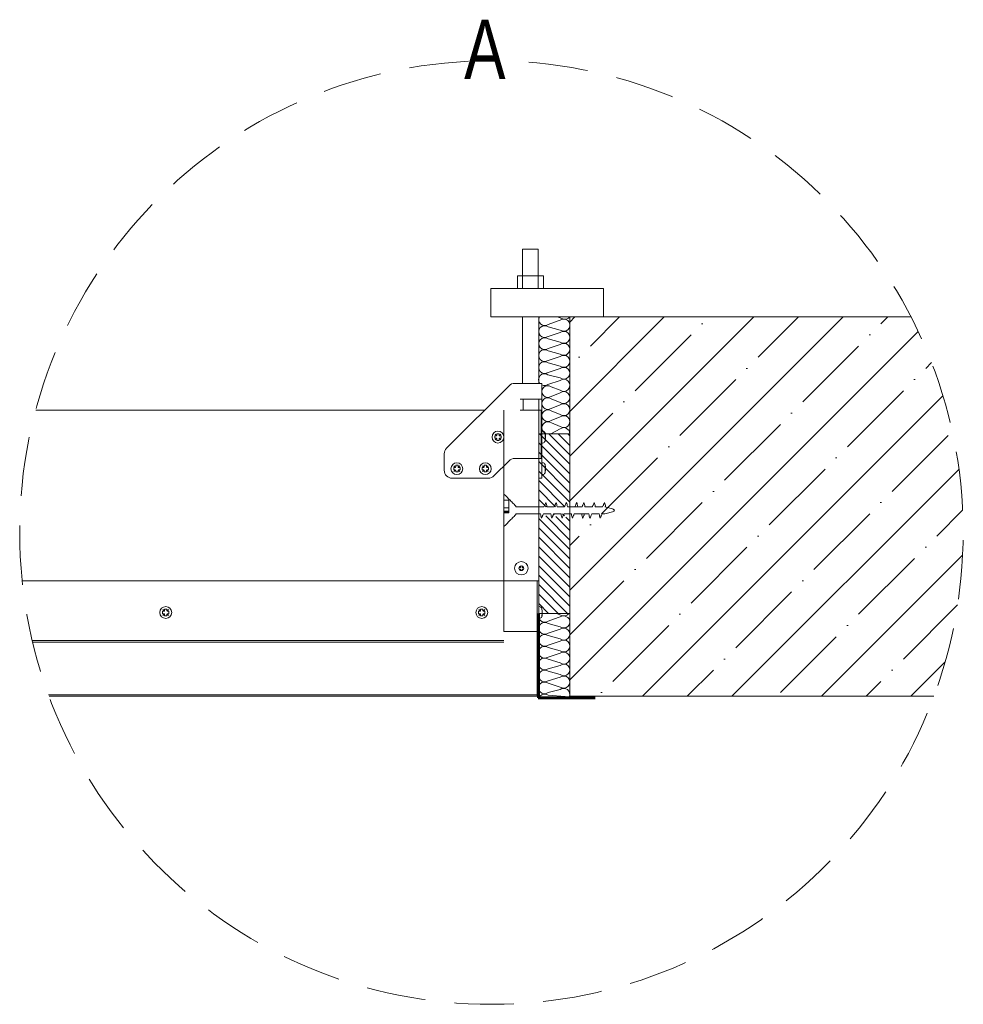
# Model space of a CAD drawing. Header units: inches. Extents: x 0 to 77643, y -44170 to 0.
# Tile 316 of 546: x 76148 to 76268, y -40070 to -39946. Entities that reach past the tile are written whole.
import ezdxf
from ezdxf.lldxf.tags import DXFTag

# ---------------------------------------------------------------- set-up
doc = ezdxf.new("R2010")
doc.units = ezdxf.units.IN
doc.header["$MEASUREMENT"] = 0
doc.linetypes.add('HIDDEN', pattern=[0.375, 0.25, -0.125])
doc.layers.get('0').update_dxf_attribs({"lineweight": 0})
doc.layers.add('CONSTRUCTION', color=40, linetype='Continuous', lineweight=20)
doc.styles.get("Standard").update_dxf_attribs({"font": 'arial.ttf', "width": 0.75})
tags = doc.linetypes.add('HIDDEN2', pattern=[4.7625, 3.175, -1.5875]).pattern_tags.tags
tags[6:7] = [DXFTag(74, 4), DXFTag(75, 0), DXFTag(340, '0'), DXFTag(46, 0.0), DXFTag(50, 0.0), DXFTag(44, 0.0), DXFTag(45, 0.0)]
tags[4:5] = [DXFTag(74, 4), DXFTag(75, 0), DXFTag(340, '0'), DXFTag(46, 0.0), DXFTag(50, 0.0), DXFTag(44, 0.0), DXFTag(45, 0.0)]

# ---------------------------------------------------------------- blocks, each defined once
blk = doc.blocks.new('A$C3FD35D1F')
at = {"layer": 'CONSTRUCTION', "linetype": 'Continuous'}
for p, q in [((0, 81.35), (0.04, 81.35)), ((0.04, 81.35), (4.38, 81.35)), ((4.39, 81.35), (4.38, 81.35)), ((4.38, 79.79), (4.38, 81.35)), ((4.39, 79.79), (4.39, 81.35)), ((4.6, 81.35), (4.39, 81.35)), ((4.6, 79.79), (4.6, 81.35)), ((4.96, 81.35), (4.6, 81.35)), ((4.96, 79.79), (4.96, 81.35)), ((6.01, 81.35), (4.96, 81.35)), ((6.01, 79.79), (6.01, 81.35)), ((8.39, 81.35), (6.01, 81.35)), ((8.39, 81.35), (10.36, 81.35)), ((8.39, 81.35), (8.39, 79.79)), ((10.36, 81.35), (10.4, 81.35)), ((8.39, 79.79), (4.38, 79.79)), ((4.07, 76.25), (4.07, 77.45)), ((4.07, 72.09), (4.07, 76.25)), ((6.33, 77.45), (6.33, 75.17)), ((6.33, 75.17), (6.33, 71.01)), ((4.07, 69.75), (4.07, 72.09)), ((4.07, 66.5), (4.07, 68.84)), ((6.33, 71.01), (6.33, 68.67)), ((4.07, 63.25), (4.07, 65.59)), ((6.33, 67.76), (6.33, 65.42)), ((4.07, 60), (4.07, 62.34)), ((6.33, 64.51), (6.33, 62.17)), ((6.33, 61.26), (6.33, 58.92)), ((4.07, 56.75), (4.07, 59.09)), ((4.07, 54.45), (4.07, 56.79)), ((6.33, 58.95), (6.33, 56.61)), ((4.07, 51.2), (4.07, 53.54)), ((6.33, 55.7), (6.33, 53.36)), ((4.07, 49.41), (4.07, 50.29)), ((6.33, 52.45), (6.33, 50.11)), ((6.33, 49.2), (6.33, 49.41))]:
    blk.add_line(p, q, dxfattribs=at)
for points, knots in [([(4.07, 77.45), (3.72, 77.75), (3.38, 78.08), (2.71, 78.72), (2.37, 79.05), (1.37, 80.03), (0.7, 80.69), (0.04, 81.35)], [0, 0, 0, 0, 0.25, 0.25, 0.5, 0.5, 1, 1, 1, 1]), ([(10.36, 81.35), (9.7, 80.69), (9.03, 80.03), (8.03, 79.05), (7.69, 78.72), (7.02, 78.08), (6.68, 77.75), (6.33, 77.45)], [0, 0, 0, 0, 0.5, 0.5, 0.75, 0.75, 1, 1, 1, 1]), ([(2.68, 69.45), (2.91, 69.51), (3.14, 69.57), (3.6, 69.68), (3.84, 69.73), (4.07, 69.75)], [0, 0, 0, 0, 0.5, 0.5, 1, 1, 1, 1]), ([(4.07, 68.84), (3.96, 68.9), (3.84, 68.96), (3.72, 69.01), (3.6, 69.07), (3.48, 69.12), (3.36, 69.17), (3.14, 69.27), (2.91, 69.36), (2.68, 69.45)], [0, 0, 0, 0, 0.258672, 0.258672, 0.258672, 0.517275, 0.517275, 0.517275, 1, 1, 1, 1]), ([(6.33, 68.67), (6.44, 68.61), (6.56, 68.56), (6.68, 68.5), (6.8, 68.45), (6.92, 68.4), (7.04, 68.35), (7.26, 68.25), (7.49, 68.16), (7.72, 68.08)], [0, 0, 0, 0, 0.259071, 0.259071, 0.259071, 0.518056, 0.518056, 0.518056, 1, 1, 1, 1]), ([(2.68, 66.2), (2.91, 66.26), (3.14, 66.32), (3.6, 66.43), (3.84, 66.48), (4.07, 66.5)], [0, 0, 0, 0, 0.5, 0.5, 1, 1, 1, 1]), ([(4.07, 65.59), (3.96, 65.65), (3.84, 65.71), (3.72, 65.76), (3.6, 65.82), (3.48, 65.87), (3.36, 65.92), (3.14, 66.02), (2.91, 66.11), (2.68, 66.2)], [0, 0, 0, 0, 0.258672, 0.258672, 0.258672, 0.517275, 0.517275, 0.517275, 1, 1, 1, 1]), ([(7.72, 68.08), (7.49, 68.01), (7.26, 67.94), (6.8, 67.83), (6.56, 67.78), (6.33, 67.76)], [0, 0, 0, 0, 0.5, 0.5, 1, 1, 1, 1]), ([(6.33, 65.42), (6.44, 65.36), (6.56, 65.31), (6.68, 65.25), (6.8, 65.2), (6.92, 65.15), (7.04, 65.1), (7.26, 65), (7.49, 64.91), (7.72, 64.83)], [0, 0, 0, 0, 0.259071, 0.259071, 0.259071, 0.518056, 0.518056, 0.518056, 1, 1, 1, 1]), ([(2.68, 62.95), (2.91, 63.01), (3.14, 63.07), (3.6, 63.18), (3.84, 63.23), (4.07, 63.25)], [0, 0, 0, 0, 0.5, 0.5, 1, 1, 1, 1]), ([(4.07, 62.34), (3.96, 62.4), (3.84, 62.46), (3.72, 62.51), (3.6, 62.57), (3.48, 62.62), (3.36, 62.67), (3.14, 62.77), (2.91, 62.86), (2.68, 62.95)], [0, 0, 0, 0, 0.258672, 0.258672, 0.258672, 0.517275, 0.517275, 0.517275, 1, 1, 1, 1]), ([(7.72, 64.83), (7.49, 64.76), (7.26, 64.69), (6.8, 64.58), (6.56, 64.53), (6.33, 64.51)], [0, 0, 0, 0, 0.5, 0.5, 1, 1, 1, 1]), ([(2.68, 59.7), (2.91, 59.76), (3.14, 59.82), (3.6, 59.93), (3.84, 59.98), (4.07, 60)], [0, 0, 0, 0, 0.5, 0.5, 1, 1, 1, 1]), ([(4.07, 59.09), (3.96, 59.15), (3.84, 59.21), (3.72, 59.26), (3.6, 59.32), (3.48, 59.37), (3.36, 59.42), (3.14, 59.52), (2.91, 59.61), (2.68, 59.7)], [0, 0, 0, 0, 0.258672, 0.258672, 0.258672, 0.517275, 0.517275, 0.517275, 1, 1, 1, 1]), ([(6.33, 62.17), (6.44, 62.11), (6.56, 62.06), (6.68, 62), (6.8, 61.95), (6.92, 61.9), (7.04, 61.85), (7.26, 61.75), (7.49, 61.66), (7.72, 61.58)], [0, 0, 0, 0, 0.259071, 0.259071, 0.259071, 0.518056, 0.518056, 0.518056, 1, 1, 1, 1]), ([(7.72, 61.58), (7.49, 61.51), (7.26, 61.44), (6.8, 61.33), (6.56, 61.28), (6.33, 61.26)], [0, 0, 0, 0, 0.5, 0.5, 1, 1, 1, 1]), ([(2.68, 56.45), (2.91, 56.51), (3.14, 56.57), (3.6, 56.68), (3.84, 56.73), (4.07, 56.75)], [0, 0, 0, 0, 0.5, 0.5, 1, 1, 1, 1]), ([(4.07, 55.84), (3.96, 55.9), (3.84, 55.96), (3.72, 56.01), (3.6, 56.07), (3.48, 56.12), (3.36, 56.17), (3.14, 56.27), (2.91, 56.36), (2.68, 56.45)], [0, 0, 0, 0, 0.258672, 0.258672, 0.258672, 0.517275, 0.517275, 0.517275, 1, 1, 1, 1]), ([(6.33, 58.92), (6.44, 58.86), (6.56, 58.81), (6.68, 58.75), (6.8, 58.7), (6.92, 58.65), (7.04, 58.6), (7.26, 58.5), (7.49, 58.41), (7.72, 58.33)], [0, 0, 0, 0, 0.259071, 0.259071, 0.259071, 0.518056, 0.518056, 0.518056, 1, 1, 1, 1]), ([(7.72, 58.33), (7.49, 58.26), (7.26, 58.19), (6.8, 58.08), (6.56, 58.03), (6.33, 58.01)], [0, 0, 0, 0, 0.5, 0.5, 1, 1, 1, 1]), ([(6.33, 56.61), (6.44, 56.55), (6.56, 56.5), (6.68, 56.44), (6.8, 56.39), (6.92, 56.34), (7.04, 56.29), (7.26, 56.19), (7.49, 56.1), (7.72, 56.02)], [0, 0, 0, 0, 0.259071, 0.259071, 0.259071, 0.518056, 0.518056, 0.518056, 1, 1, 1, 1]), ([(2.68, 54.14), (2.91, 54.2), (3.14, 54.27), (3.6, 54.38), (3.84, 54.42), (4.07, 54.45)], [0, 0, 0, 0, 0.5, 0.5, 1, 1, 1, 1]), ([(4.07, 53.54), (3.96, 53.6), (3.84, 53.65), (3.72, 53.71), (3.6, 53.76), (3.48, 53.81), (3.36, 53.86), (3.14, 53.96), (2.91, 54.05), (2.68, 54.14)], [0, 0, 0, 0, 0.258672, 0.258672, 0.258672, 0.517275, 0.517275, 0.517275, 1, 1, 1, 1]), ([(7.72, 56.02), (7.49, 55.95), (7.26, 55.89), (6.8, 55.78), (6.56, 55.73), (6.33, 55.7)], [0, 0, 0, 0, 0.5, 0.5, 1, 1, 1, 1]), ([(6.33, 53.36), (6.44, 53.3), (6.56, 53.25), (6.68, 53.19), (6.8, 53.14), (6.92, 53.09), (7.04, 53.04), (7.26, 52.94), (7.49, 52.85), (7.72, 52.77)], [0, 0, 0, 0, 0.259071, 0.259071, 0.259071, 0.518056, 0.518056, 0.518056, 1, 1, 1, 1]), ([(2.68, 50.89), (2.91, 50.95), (3.14, 51.02), (3.6, 51.13), (3.84, 51.17), (4.07, 51.2)], [0, 0, 0, 0, 0.5, 0.5, 1, 1, 1, 1]), ([(4.07, 50.29), (3.96, 50.35), (3.84, 50.4), (3.72, 50.46), (3.6, 50.51), (3.48, 50.56), (3.36, 50.61), (3.14, 50.71), (2.91, 50.8), (2.68, 50.89)], [0, 0, 0, 0, 0.258672, 0.258672, 0.258672, 0.517275, 0.517275, 0.517275, 1, 1, 1, 1]), ([(7.72, 52.77), (7.49, 52.7), (7.26, 52.64), (6.8, 52.53), (6.56, 52.48), (6.33, 52.45)], [0, 0, 0, 0, 0.5, 0.5, 1, 1, 1, 1]), ([(6.33, 50.11), (6.44, 50.05), (6.56, 50), (6.68, 49.94), (6.8, 49.89), (6.92, 49.84), (7.04, 49.79), (7.26, 49.69), (7.49, 49.6), (7.72, 49.52)], [0, 0, 0, 0, 0.259071, 0.259071, 0.259071, 0.518056, 0.518056, 0.518056, 1, 1, 1, 1]), ([(6.33, 49.41), (6.19, 48.87), (6.06, 48.33), (5.83, 47.54), (5.75, 47.27), (5.6, 46.89), (5.55, 46.76), (5.42, 46.51), (5.34, 46.35), (5.06, 46.34), (4.98, 46.5), (4.85, 46.75), (4.8, 46.88), (4.65, 47.27), (4.57, 47.53), (4.34, 48.33), (4.21, 48.87), (4.07, 49.41)], [0, 0, 0, 0, 0.25, 0.25, 0.375, 0.375, 0.4375, 0.4375, 0.5, 0.5, 0.5625, 0.5625, 0.625, 0.625, 0.75, 0.75, 1, 1, 1, 1]), ([(7.72, 49.52), (7.49, 49.45), (7.26, 49.39), (6.8, 49.28), (6.56, 49.23), (6.33, 49.2)], [0, 0, 0, 0, 0.5, 0.5, 1, 1, 1, 1])]:
    blk.add_open_spline(points, degree=3, knots=knots, dxfattribs=at)

msp = doc.modelspace()

# ---------------------------------------------------------------- hatches: boundary and pattern name
at = {"linetype": 'Continuous'}
h = msp.add_hatch(dxfattribs=at)
h.set_pattern_fill('ANSI35', color=256, scale=1.259843, angle=0.0000094, style=0, pattern_type=2)
h.set_pattern_definition([(45, (75506.268, -40684.079), (-5.656854, 5.656854), []), (45, (75511.9245, -40684.079), (-5.656854, 5.656854), [10, -2, 0, -2])])
edge = h.paths.add_edge_path()
edge.add_arc((76207.91672, -40010.4582), 59.70353, 339.6913855, 387.1869883)
edge.add_line((76261.02421, -39983.1799), (76217.83552, -39983.1799))
edge.add_line((76217.83552, -39983.1799), (76217.83552, -40031.1799))
edge.add_line((76217.83552, -40031.1799), (76263.90888, -40031.1799))
h = msp.add_hatch(dxfattribs=at)
h.set_pattern_fill('ANSI31', color=256, scale=0.266667, angle=90, style=0)
h.set_pattern_definition([(135, (75905.228, -39976.5869), (-0.5986837, -0.5986837), [])])
h.paths.add_polyline_path([(76217.80734, -40006.64069), (76217.83552, -40006.74047), (76217.83552, -39997.97732), (76213.89813, -39997.98094), (76213.89813, -40007.1973), (76214.9691, -40007.19731), (76215.00373, -40007.12691), (76215.03667, -40007.0557), (76215.06833, -40006.98393), (76215.09897, -40006.91173), (76215.15406, -40006.77656), (76215.20734, -40006.64067), (76215.24618, -40006.77819), (76215.28179, -40006.91656), (76215.31237, -40007.05605), (76215.3331, -40007.19731), (76216.2691, -40007.19732), (76216.30373, -40007.12692), (76216.33667, -40007.05571), (76216.36833, -40006.98394), (76216.39897, -40006.91174), (76216.45406, -40006.77657), (76216.50734, -40006.64068), (76216.54618, -40006.7782), (76216.58179, -40006.91657), (76216.61237, -40007.05606), (76216.6331, -40007.19733), (76217.5691, -40007.19733), (76217.60373, -40007.12693), (76217.63667, -40007.05572), (76217.66833, -40006.98396), (76217.69897, -40006.91175), (76217.75406, -40006.77659)])
h.paths.add_polyline_path([(76217.83552, -40008.098), (76217.49976, -40008.098), (76217.46504, -40008.16835), (76217.43187, -40008.23945), (76217.39994, -40008.3111), (76217.369, -40008.38318), (76217.31319, -40008.51853), (76217.25923, -40008.65464), (76217.22098, -40008.51709), (76217.18602, -40008.37869), (76217.15613, -40008.23919), (76217.13576, -40008.098), (76216.19976, -40008.09799), (76216.16504, -40008.16834), (76216.13187, -40008.23944), (76216.09994, -40008.31109), (76216.069, -40008.38316), (76216.01319, -40008.51852), (76215.95923, -40008.65463), (76215.92098, -40008.51708), (76215.88602, -40008.37868), (76215.85613, -40008.23918), (76215.83576, -40008.09798), (76214.89976, -40008.09798), (76214.86504, -40008.16833), (76214.83187, -40008.23943), (76214.79994, -40008.31108), (76214.769, -40008.38315), (76214.71319, -40008.51851), (76214.65923, -40008.65462), (76214.62098, -40008.51707), (76214.58602, -40008.37867), (76214.55613, -40008.23916), (76214.53576, -40008.09797), (76213.89813, -40008.09797), (76213.89813, -40020.69699), (76217.83552, -40020.69699)])

# ---------------------------------------------------------------- linework, layer by layer
at = {"color": 7, "linetype": 'Continuous'}
for p, q in [((76211.84446, -39974.60511), (76213.84446, -39974.60511)), ((76211.84446, -39974.60511), (76211.84446, -39979.5799)), ((76213.84446, -39974.60511), (76213.84446, -39979.5799)), ((76211.19889, -39977.9693), (76211.19889, -39979.5693)), ((76214.5096, -39977.9693), (76211.19889, -39977.9693)), ((76214.5096, -39979.5693), (76214.5096, -39977.9693)), ((76211.84446, -39979.5799), (76207.84446, -39979.5799)), ((76207.84446, -39979.5799), (76207.84446, -39983.1799)), ((76211.19889, -39979.5693), (76214.5096, -39979.5693)), ((76211.84446, -39979.5799), (76213.84446, -39979.5799)), ((76222.07995, -39979.5799), (76213.84446, -39979.5799)), ((76222.07995, -39983.1799), (76222.07995, -39979.5799)), ((76207.84446, -39983.1799), (76222.07995, -39983.1799)), ((76211.84446, -39983.1799), (76211.84446, -39991.5799)), ((76217.89322, -39983.1799), (76213.84446, -39983.1799)), ((76213.89813, -39983.18123), (76213.89813, -39991.5799)), ((76214.19813, -39994.9799), (76211.94265, -39994.9799)), ((76214.19813, -39997.98067), (76214.19813, -39994.9799)), ((76213.89813, -40001.0799), (76213.89813, -40022.9799)), ((76149.84394, -40024.31691), (76209.49813, -40024.31691))]:
    msp.add_line(p, q, dxfattribs=at)
for p, q in [((76217.08189, -39983.44261), (76216.23407, -39983.1799)), ((76216.62263, -39984.82895), (76215.07849, -39984.42275)), ((76215.07977, -39984.1276), (76216.84174, -39983.50212)), ((76215.07842, -39985.63559), (76216.62271, -39985.15143)), ((76215.07842, -39987.16231), (76216.62271, -39986.66258)), ((76216.62263, -39986.36427), (76215.07849, -39985.94946)), ((76215.07842, -39988.67176), (76216.62271, -39988.18725)), ((76216.62263, -39987.87543), (76215.07849, -39987.45891)), ((76216.62263, -39989.40009), (76215.07849, -39988.9756)), ((76216.62263, -39990.88032), (76215.0746, -39990.50163)), ((76215.07842, -39990.18844), (76216.62271, -39989.71975)), ((76215.07453, -39991.71447), (76216.62271, -39991.19721)), ((76215.47842, -39993.22351), (76216.62271, -39992.77735)), ((76216.62263, -39992.45757), (76215.47849, -39992.01067)), ((76215.47842, -39994.74129), (76216.62271, -39994.30267)), ((76216.62263, -39993.9902), (76215.47849, -39993.52844)), ((76216.62263, -39995.51552), (76215.48636, -39995.06066)), ((76215.48628, -39996.27351), (76216.62262, -39995.81873)), ((76216.62255, -39997.03158), (76215.52214, -39996.57673)), ((76215.43655, -39997.98031), (76216.62253, -39997.33479)), ((76215.07842, -40021.67931), (76216.84509, -40021.05383)), ((76216.91958, -40020.99432), (76216.14374, -40020.69699)), ((76216.62598, -40022.38067), (76215.07849, -40021.97446)), ((76215.08073, -40023.18731), (76216.62605, -40022.70314)), ((76215.07842, -40024.71402), (76216.62374, -40024.2143)), ((76216.62367, -40023.91599), (76215.07849, -40023.50118)), ((76216.62598, -40025.42714), (76215.07849, -40025.00152)), ((76215.07842, -40026.21437), (76216.62605, -40025.73896)), ((76216.62598, -40026.95181), (76215.07849, -40026.47354)), ((76215.07842, -40027.68639), (76216.62605, -40027.27146)), ((76216.62598, -40028.43203), (76215.07849, -40027.99957)), ((76215.07842, -40029.21242), (76216.62605, -40028.74892)), ((76215.07842, -40030.72146), (76216.62605, -40030.32907)), ((76216.62598, -40030.00928), (76215.07849, -40029.50861)), ((76217.24098, -40031.22543), (76215.07849, -40031.02639))]:
    msp.add_line(p, q)
at = {"linetype": 'Continuous'}
for p, q in [((76217.83552, -39983.1799), (76261.02421, -39983.1799)), ((76217.83552, -40031.1799), (76217.83552, -39983.1799)), ((76217.83552, -40031.1799), (76263.90888, -40031.1799))]:
    msp.add_line(p, q, dxfattribs=at)
at = {"color": 7, "ltscale": 25.4}
for p, q in [((76202.23554, -39999.787), (76210.14975, -39991.87279)), ((76210.85686, -39991.5799), (76213.79813, -39991.5799)), ((76213.79813, -39991.5799), (76214.29813, -39991.5799)), ((76214.29813, -39993.5799), (76214.29813, -39991.5799)), ((76211.54265, -39993.5799), (76213.79813, -39993.5799)), ((76211.94265, -39994.9799), (76211.94265, -39993.5799)), ((76214.29813, -39993.5799), (76213.79813, -39993.5799)), ((76213.89813, -39993.5799), (76213.89813, -39994.9799)), ((76214.29813, -39993.5799), (76214.29813, -39994.9799)), ((76150.25448, -39994.9799), (76207.04265, -39994.9799)), ((76213.79813, -39994.9799), (76211.54265, -39994.9799)), ((76213.79813, -39994.9799), (76214.29813, -39994.9799)), ((76213.89813, -39994.9799), (76213.89813, -40001.0799)), ((76214.29806, -39997.98057), (76214.29813, -39994.9799)), ((76208.54547, -39998.21481), (76208.3781, -39998.01535)), ((76208.3781, -39998.01535), (76208.57756, -39998.18272)), ((76208.89265, -39997.94676), (76208.59265, -39997.94676)), ((76208.59265, -39997.94676), (76208.59265, -39998.1299)), ((76208.59265, -39997.94676), (76208.63265, -39997.98676)), ((76208.89265, -39997.94676), (76208.85265, -39997.98676)), ((76208.89265, -39998.1299), (76208.89265, -39997.94676)), ((76209.10719, -39998.01535), (76208.90773, -39998.18272)), ((76208.93983, -39998.21481), (76209.10719, -39998.01535)), ((76214.38132, -39997.6299), (76214.29813, -39997.6299)), ((76208.49265, -39998.2299), (76208.34265, -39998.2299)), ((76208.34265, -39998.2299), (76208.34265, -39998.5299)), ((76208.34265, -39998.2299), (76208.38265, -39998.2699)), ((76208.34265, -39998.5299), (76208.38265, -39998.4899)), ((76208.34265, -39998.5299), (76208.49265, -39998.5299)), ((76208.3781, -39998.74444), (76208.54547, -39998.54498)), ((76208.57756, -39998.57708), (76208.3781, -39998.74444)), ((76208.59265, -39998.6299), (76208.59265, -39998.79354)), ((76208.63265, -39998.75354), (76208.59265, -39998.79354)), ((76208.59265, -39998.79354), (76208.89265, -39998.79354)), ((76208.85265, -39998.75354), (76208.89265, -39998.79354)), ((76208.89265, -39998.79354), (76208.89265, -39998.6299)), ((76208.90773, -39998.57708), (76209.10719, -39998.74444)), ((76209.10719, -39998.74444), (76208.93983, -39998.54498)), ((76209.14265, -39998.2299), (76208.99265, -39998.2299)), ((76208.99265, -39998.5299), (76209.14265, -39998.5299)), ((76209.10265, -39998.2699), (76209.14265, -39998.2299)), ((76209.10265, -39998.4899), (76209.14265, -39998.5299)), ((76209.14265, -39998.5299), (76209.14265, -39998.2299)), ((76201.94265, -40002.5799), (76201.94265, -40000.49411)), ((76210.14975, -40001.37279), (76208.23554, -40003.287)), ((76213.89813, -40001.0799), (76210.85686, -40001.0799)), ((76213.89813, -40001.0799), (76213.89813, -40016.5799)), ((76203.29265, -40002.2299), (76203.14265, -40002.2299)), ((76203.14265, -40002.2299), (76203.14265, -40002.5299)), ((76203.14265, -40002.2299), (76203.18265, -40002.2699)), ((76203.14265, -40002.5299), (76203.18265, -40002.4899)), ((76203.14265, -40002.5299), (76203.29265, -40002.5299)), ((76203.34547, -40002.21481), (76203.1781, -40002.01535)), ((76203.1781, -40002.01535), (76203.37756, -40002.18272)), ((76203.1781, -40002.74444), (76203.34547, -40002.54498)), ((76203.37756, -40002.57708), (76203.1781, -40002.74444)), ((76203.69265, -40001.94676), (76203.39265, -40001.94676)), ((76203.39265, -40001.94676), (76203.39265, -40002.1299)), ((76203.39265, -40001.94676), (76203.43265, -40001.98676)), ((76203.39265, -40002.6299), (76203.39265, -40002.79354)), ((76203.43265, -40002.75354), (76203.39265, -40002.79354)), ((76203.39265, -40002.79354), (76203.69265, -40002.79354)), ((76203.69265, -40001.94676), (76203.65265, -40001.98676)), ((76203.65265, -40002.75354), (76203.69265, -40002.79354)), ((76203.69265, -40002.1299), (76203.69265, -40001.94676)), ((76203.69265, -40002.79354), (76203.69265, -40002.6299)), ((76203.90719, -40002.01535), (76203.70773, -40002.18272)), ((76203.70773, -40002.57708), (76203.90719, -40002.74444)), ((76203.73983, -40002.21481), (76203.90719, -40002.01535)), ((76203.90719, -40002.74444), (76203.73983, -40002.54498)), ((76203.94265, -40002.2299), (76203.79265, -40002.2299)), ((76203.79265, -40002.5299), (76203.94265, -40002.5299)), ((76203.90265, -40002.2699), (76203.94265, -40002.2299)), ((76203.90265, -40002.4899), (76203.94265, -40002.5299)), ((76203.94265, -40002.5299), (76203.94265, -40002.2299)), ((76206.89265, -40002.2299), (76206.74265, -40002.2299)), ((76206.74265, -40002.2299), (76206.74265, -40002.5299)), ((76206.74265, -40002.2299), (76206.78265, -40002.2699)), ((76206.74265, -40002.5299), (76206.78265, -40002.4899)), ((76206.74265, -40002.5299), (76206.89265, -40002.5299)), ((76206.94547, -40002.21481), (76206.7781, -40002.01535)), ((76206.7781, -40002.01535), (76206.97756, -40002.18272)), ((76206.7781, -40002.74444), (76206.94547, -40002.54498)), ((76206.97756, -40002.57708), (76206.7781, -40002.74444)), ((76207.29265, -40001.94676), (76206.99265, -40001.94676)), ((76206.99265, -40001.94676), (76206.99265, -40002.1299)), ((76206.99265, -40001.94676), (76207.03265, -40001.98676)), ((76206.99265, -40002.6299), (76206.99265, -40002.79354)), ((76207.03265, -40002.75354), (76206.99265, -40002.79354)), ((76206.99265, -40002.79354), (76207.29265, -40002.79354)), ((76207.29265, -40001.94676), (76207.25265, -40001.98676)), ((76207.25265, -40002.75354), (76207.29265, -40002.79354)), ((76207.29265, -40002.1299), (76207.29265, -40001.94676)), ((76207.29265, -40002.79354), (76207.29265, -40002.6299)), ((76207.50719, -40002.01535), (76207.30773, -40002.18272)), ((76207.30773, -40002.57708), (76207.50719, -40002.74444)), ((76207.33983, -40002.21481), (76207.50719, -40002.01535)), ((76207.50719, -40002.74444), (76207.33983, -40002.54498)), ((76207.54265, -40002.2299), (76207.39265, -40002.2299)), ((76207.39265, -40002.5299), (76207.54265, -40002.5299)), ((76207.50265, -40002.2699), (76207.54265, -40002.2299)), ((76207.50265, -40002.4899), (76207.54265, -40002.5299)), ((76207.54265, -40002.5299), (76207.54265, -40002.2299)), ((76207.52843, -40003.5799), (76202.94265, -40003.5799)), ((76211.47024, -40014.8799), (76211.55813, -40014.8799)), ((76211.55813, -40015.0799), (76211.47024, -40015.0799)), ((76211.59813, -40014.8399), (76211.59813, -40014.75201)), ((76211.59813, -40015.20779), (76211.59813, -40015.1199)), ((76211.79813, -40014.75201), (76211.79813, -40014.8399)), ((76211.79813, -40015.1199), (76211.79813, -40015.20779)), ((76211.83813, -40014.8799), (76211.92602, -40014.8799)), ((76211.92602, -40015.0799), (76211.83813, -40015.0799)), ((76213.89813, -40016.5799), (76148.52786, -40016.5799)), ((76148.52786, -40016.5799), (76213.69813, -40016.5799)), ((76213.69813, -40016.5799), (76213.69813, -40030.8799)), ((76213.89813, -40016.5799), (76213.89813, -40022.9799)), ((76166.44813, -40020.4299), (76166.29813, -40020.4299)), ((76166.29813, -40020.4299), (76166.29813, -40020.7299)), ((76166.29813, -40020.4299), (76166.33813, -40020.4699)), ((76166.50095, -40020.41481), (76166.33359, -40020.21535)), ((76166.33359, -40020.21535), (76166.53305, -40020.38272)), ((76166.84813, -40020.14676), (76166.54813, -40020.14676)), ((76166.54813, -40020.14676), (76166.54813, -40020.3299)), ((76166.54813, -40020.14676), (76166.58813, -40020.18676)), ((76166.84813, -40020.14676), (76166.80813, -40020.18676)), ((76166.84813, -40020.3299), (76166.84813, -40020.14676)), ((76167.06268, -40020.21535), (76166.86322, -40020.38272)), ((76166.89531, -40020.41481), (76167.06268, -40020.21535)), ((76167.09813, -40020.4299), (76166.94813, -40020.4299)), ((76167.05813, -40020.4699), (76167.09813, -40020.4299)), ((76167.09813, -40020.7299), (76167.09813, -40020.4299)), ((76206.44813, -40020.4299), (76206.29813, -40020.4299)), ((76206.29813, -40020.4299), (76206.29813, -40020.7299)), ((76206.29813, -40020.4299), (76206.33813, -40020.4699)), ((76206.50095, -40020.41481), (76206.33359, -40020.21535)), ((76206.33359, -40020.21535), (76206.53305, -40020.38272)), ((76206.84813, -40020.14676), (76206.54813, -40020.14676)), ((76206.54813, -40020.14676), (76206.54813, -40020.3299)), ((76206.54813, -40020.14676), (76206.58813, -40020.18676)), ((76206.84813, -40020.14676), (76206.80813, -40020.18676)), ((76206.84813, -40020.3299), (76206.84813, -40020.14676)), ((76207.06268, -40020.21535), (76206.86322, -40020.38272)), ((76206.89531, -40020.41481), (76207.06268, -40020.21535)), ((76207.09813, -40020.4299), (76206.94813, -40020.4299)), ((76207.05813, -40020.4699), (76207.09813, -40020.4299)), ((76207.09813, -40020.7299), (76207.09813, -40020.4299)), ((76166.29813, -40020.7299), (76166.33813, -40020.6899)), ((76166.29813, -40020.7299), (76166.44813, -40020.7299)), ((76166.33359, -40020.94444), (76166.50095, -40020.74498)), ((76166.53305, -40020.77708), (76166.33359, -40020.94444)), ((76166.54813, -40020.8299), (76166.54813, -40020.99354)), ((76166.58813, -40020.95354), (76166.54813, -40020.99354)), ((76166.54813, -40020.99354), (76166.84813, -40020.99354)), ((76166.80813, -40020.95354), (76166.84813, -40020.99354)), ((76166.84813, -40020.99354), (76166.84813, -40020.8299)), ((76166.86322, -40020.77708), (76167.06268, -40020.94444)), ((76167.06268, -40020.94444), (76166.89531, -40020.74498)), ((76166.94813, -40020.7299), (76167.09813, -40020.7299)), ((76167.05813, -40020.6899), (76167.09813, -40020.7299)), ((76206.29813, -40020.7299), (76206.33813, -40020.6899)), ((76206.29813, -40020.7299), (76206.44813, -40020.7299)), ((76206.33359, -40020.94444), (76206.50095, -40020.74498)), ((76206.53305, -40020.77708), (76206.33359, -40020.94444)), ((76206.54813, -40020.8299), (76206.54813, -40020.99354)), ((76206.58813, -40020.95354), (76206.54813, -40020.99354)), ((76206.54813, -40020.99354), (76206.84813, -40020.99354)), ((76206.80813, -40020.95354), (76206.84813, -40020.99354)), ((76206.84813, -40020.99354), (76206.84813, -40020.8299)), ((76206.86322, -40020.77708), (76207.06268, -40020.94444)), ((76207.06268, -40020.94444), (76206.89531, -40020.74498)), ((76206.94813, -40020.7299), (76207.09813, -40020.7299)), ((76207.05813, -40020.6899), (76207.09813, -40020.7299)), ((76213.89813, -40021.3299), (76213.98132, -40021.3299)), ((76214.29773, -40020.94444), (76214.34625, -40020.74498)), ((76214.31805, -40020.99354), (76214.32392, -40020.99354)), ((76214.32098, -40020.7299), (76214.34314, -40020.7299)), ((76213.69813, -40022.9799), (76213.69813, -40030.8799)), ((76213.89813, -40022.9799), (76213.69813, -40022.9799)), ((76213.89813, -40022.9799), (76213.89813, -40031.1799)), ((76151.85094, -40030.9799), (76213.69813, -40030.9799)), ((76151.92455, -40031.1799), (76213.89813, -40031.1799)), ((76213.69813, -40030.8799), (76213.69813, -40030.9799)), ((76213.69813, -40031.1799), (76213.69813, -40030.9799)), ((76213.69813, -40031.1799), (76213.69813, -40030.9799))]:
    msp.add_line(p, q, dxfattribs=at)
at = {"color": 7, "linetype": 'HIDDEN2'}
for p, q in [((76209.49813, -40022.9799), (76209.49813, -39994.9799)), ((76209.49813, -40022.9799), (76213.89813, -40022.9799)), ((76149.7964, -40024.11615), (76209.49813, -40024.11615))]:
    msp.add_line(p, q, dxfattribs=at)
at = {"color": 7, "linetype": 'HIDDEN2', "ltscale": 0.1}
for p, q in [((76214.19813, -40001.0799), (76214.19813, -39997.98067)), ((76214.29813, -40001.0799), (76214.29806, -39997.98057)), ((76214.74625, -39998.4991), (76214.72937, -39998.4991)), ((76214.29813, -40001.0799), (76214.29813, -40001.37279)), ((76214.29813, -40003.287), (76214.29813, -40001.37279)), ((76214.38132, -40001.6299), (76214.29813, -40001.6299)), ((76214.29813, -40003.1299), (76214.38132, -40003.1299)), ((76214.69773, -40002.57762), (76214.74625, -40002.45718)), ((76214.74625, -40002.4991), (76214.72937, -40002.4991))]:
    msp.add_line(p, q, dxfattribs=at)
at = {"color": 7, "linetype": 'HIDDEN2', "ltscale": 0.05}
for p, q in [((76214.69773, -39997.90378), (76214.74625, -39998.15203)), ((76214.29813, -39999.1299), (76214.38132, -39999.1299)), ((76214.69773, -39998.57762), (76214.74625, -39998.45718)), ((76214.29813, -40001.0799), (76213.89813, -40001.0799)), ((76214.69773, -40001.90378), (76214.74625, -40002.15203)), ((76214.29813, -40003.5799), (76213.89813, -40003.5799)), ((76214.29813, -40003.287), (76214.29813, -40003.5799))]:
    msp.add_line(p, q, dxfattribs=at)
at = {"color": 7, "linetype": 'HIDDEN2', "ltscale": 30}
for p, q in [((76213.98132, -40019.8299), (76213.89813, -40019.8299)), ((76214.29773, -40020.21535), (76214.34625, -40020.38272)), ((76214.3136, -40020.14676), (76214.31964, -40020.14676)), ((76214.34314, -40020.4299), (76214.32098, -40020.4299))]:
    msp.add_line(p, q, dxfattribs=at)
msp.add_lwpolyline([(76217.83552, -40020.69699), (76213.89813, -40020.69699), (76213.89813, -39997.98094), (76217.83552, -39997.97732), (76217.83552, -40020.69699)])
at = {"const_width": 0.4}
for points in [[(76213.88294, -40031.38252), (76213.88294, -40020.69944)], [(76213.82146, -40031.38088), (76221.05429, -40031.37793)]]:
    msp.add_lwpolyline(points, dxfattribs=at)
at = {"color": 7, "ltscale": 25.4}
for centre, radius in [((76208.74265, -39998.3799), 0.75), ((76203.54265, -40002.3799), 0.75), ((76207.14265, -40002.3799), 0.75), ((76211.69813, -40014.9799), 0.85), ((76211.69813, -40014.9799), 0.3), ((76166.69813, -40020.5799), 0.75), ((76206.69813, -40020.5799), 0.75)]:
    msp.add_circle(centre, radius, dxfattribs=at)
at = {"linetype": 'HIDDEN', "ltscale": 30}
msp.add_arc((76207.91672, -40010.4582), 59.70353, 92.7899615, 87.3941155, dxfattribs=at)
for centre, radius, start, end in [((76214.64543, -39983.52115), 0.74595, 152.7754828, 305.6104843), ((76217.24867, -39982.70873), 0.75259, 257.1969824, 321.2399841), ((76214.64408, -39985.02915), 0.74595, 54.3828421, 305.6104843), ((76217.07749, -39984.22256), 0.75803, 233.1267656, 108.1195824), ((76217.07749, -39985.75788), 0.75803, 233.1267656, 126.8665608), ((76214.64408, -39986.55586), 0.74595, 54.3828421, 305.6104843), ((76217.07749, -39987.26903), 0.75803, 233.1267656, 126.8665608), ((76214.64408, -39988.06531), 0.74595, 54.3828421, 305.6104843), ((76217.07749, -39988.7937), 0.75803, 233.1267656, 126.8665608), ((76214.64408, -39989.58199), 0.74595, 54.3828421, 305.6104843), ((76214.64019, -39991.10802), 0.74595, 54.3828421, 219.2410168), ((76217.09056, -39990.30006), 0.74542, 231.1170179, 128.8760079), ((76214.64019, -39991.10802), 0.74595, 242.7064318, 305.6104843), ((76215.04408, -39992.61706), 0.74595, 54.3828421, 305.6104843), ((76217.06561, -39991.82741), 0.77027, 234.8940198, 125.0995581), ((76217.07749, -39993.3838), 0.75803, 233.1267656, 126.8665608), ((76215.04408, -39994.13484), 0.74595, 54.3828421, 305.6104843), ((76217.07749, -39994.90912), 0.75803, 233.1267656, 126.8665608), ((76215.05194, -39995.66706), 0.74595, 54.3828421, 305.6104843), ((76217.0774, -39996.42518), 0.75803, 359.9966632, 126.8665608), ((76215.07324, -39997.20867), 0.77516, 54.6119033, 264.5390002), ((76217.0774, -39996.42518), 0.75803, 233.1267655, 359.9966632), ((76217.07731, -39997.94124), 0.75803, 357.272292, 126.8665608), ((76214.64408, -40021.07286), 0.74595, 152.7754828, 305.6104843), ((76214.64408, -40022.58086), 0.74595, 54.3828421, 305.6104843), ((76217.08083, -40021.77427), 0.75803, 233.1267656, 108.1195824), ((76217.08635, -40020.26044), 0.75259, 257.1969824, 324.5451636), ((76217.08083, -40023.30959), 0.75803, 233.1267656, 126.8665608), ((76214.64408, -40024.10757), 0.74595, 54.3828421, 305.6104843), ((76217.08083, -40024.82075), 0.75803, 233.1267656, 126.8665608), ((76214.64408, -40025.60792), 0.74595, 54.3828421, 305.6104843), ((76217.08083, -40026.34541), 0.75803, 233.1267656, 126.8665608), ((76214.64408, -40027.07994), 0.74595, 54.3828421, 305.6104843), ((76214.64408, -40028.60597), 0.74595, 54.3828421, 305.6104843), ((76217.09391, -40027.85177), 0.74542, 231.1170179, 128.8760079), ((76217.06896, -40029.37913), 0.77027, 234.8940198, 125.0995581), ((76214.64408, -40030.11501), 0.74595, 54.3828421, 305.6104843), ((76217.08083, -40030.93552), 0.75803, 337.5144762, 126.8665608), ((76214.64408, -40031.63279), 0.74595, 54.3828421, 141.8164375)]:
    msp.add_arc(centre, radius, start, end)
at = {"color": 7, "ltscale": 25.4}
for centre, radius, start, end in [((76210.85686, -39992.5799), 1, 90, 135), ((76208.49265, -39998.1299), 0.1, 301.8836799, 328.1163201), ((76208.49237, -39998.12982), 0.10027, 328.1609769, 359.9553432), ((76208.99264, -39998.1299), 0.1, 179.9996418, 211.8840381), ((76208.99265, -39998.1299), 0.1, 211.8836799, 238.1163201), ((76214.38132, -39997.96063), 0.33073, 16.9236549, 90), ((76213.5497, -39998.21367), 1.2, 15.6991906, 16.9236549), ((76208.49265, -39998.1299), 0.1, 269.9996418, 301.8840381), ((76208.49257, -39998.63017), 0.10027, 58.1609769, 89.9553432), ((76208.49265, -39998.6299), 0.1, 31.8836799, 58.1163201), ((76208.49265, -39998.6299), 0.1, 0, 31.8840381), ((76208.99292, -39998.62997), 0.10027, 148.1609769, 179.9553432), ((76208.99265, -39998.6299), 0.1, 121.8836799, 148.1163201), ((76208.99272, -39998.12962), 0.10027, 238.1609769, 269.9553432), ((76208.99265, -39998.62989), 0.1, 89.9996418, 121.8840381), ((76202.94265, -40000.49411), 1, 135, 180), ((76210.85686, -40002.0799), 1, 90, 135), ((76202.94265, -40002.5799), 1, 180, 270), ((76203.29265, -40002.1299), 0.1, 269.9996418, 301.8840381), ((76203.29257, -40002.63017), 0.10027, 58.1609769, 89.9553432), ((76203.29265, -40002.1299), 0.1, 301.8836799, 328.1163201), ((76203.29265, -40002.6299), 0.1, 31.8836799, 58.1163201), ((76203.29237, -40002.12982), 0.10027, 328.1609769, 359.9553432), ((76203.29265, -40002.6299), 0.1, 0, 31.8840381), ((76203.79264, -40002.1299), 0.1, 179.9996418, 211.8840381), ((76203.79292, -40002.62997), 0.10027, 148.1609769, 179.9553432), ((76203.79265, -40002.1299), 0.1, 211.8836799, 238.1163201), ((76203.79265, -40002.6299), 0.1, 121.8836799, 148.1163201), ((76203.79272, -40002.12962), 0.10027, 238.1609769, 269.9553432), ((76203.79265, -40002.62989), 0.1, 89.9996418, 121.8840381), ((76206.89265, -40002.1299), 0.1, 269.9996418, 301.8840381), ((76206.89257, -40002.63017), 0.10027, 58.1609769, 89.9553432), ((76206.89265, -40002.1299), 0.1, 301.8836799, 328.1163201), ((76206.89265, -40002.6299), 0.1, 31.8836799, 58.1163201), ((76206.89237, -40002.12982), 0.10027, 328.1609769, 359.9553432), ((76206.89265, -40002.6299), 0.1, 0, 31.8840381), ((76207.39264, -40002.1299), 0.1, 179.9996418, 211.8840381), ((76207.39292, -40002.62997), 0.10027, 148.1609769, 179.9553432), ((76207.39265, -40002.1299), 0.1, 211.8836799, 238.1163201), ((76207.39265, -40002.6299), 0.1, 121.8836799, 148.1163201), ((76207.39272, -40002.12962), 0.10027, 238.1609769, 269.9553432), ((76207.39265, -40002.62989), 0.1, 89.9996418, 121.8840381), ((76207.52843, -40002.5799), 1, 270, 315), ((76211.55813, -40014.8399), 0.04, 270, 0), ((76211.55813, -40015.1199), 0.04, 0, 90), ((76211.83813, -40014.8399), 0.04, 180, 270), ((76211.83813, -40015.1199), 0.04, 90, 180), ((76166.44813, -40020.3299), 0.1, 269.9996418, 301.8840381), ((76166.44813, -40020.3299), 0.1, 301.8836799, 328.1163201), ((76166.44786, -40020.32982), 0.10027, 328.1609769, 359.9553432), ((76166.94813, -40020.3299), 0.1, 179.9996418, 211.8840381), ((76166.94813, -40020.3299), 0.1, 211.8836799, 238.1163201), ((76166.94821, -40020.32962), 0.10027, 238.1609769, 269.9553432), ((76206.44813, -40020.3299), 0.1, 269.9996418, 301.8840381), ((76206.44813, -40020.3299), 0.1, 301.8836799, 328.1163201), ((76206.44786, -40020.32982), 0.10027, 328.1609769, 359.9553432), ((76206.94813, -40020.3299), 0.1, 179.9996418, 211.8840381), ((76206.94813, -40020.3299), 0.1, 211.8836799, 238.1163201), ((76206.94821, -40020.32962), 0.10027, 238.1609769, 269.9553432), ((76166.44805, -40020.83017), 0.10027, 58.1609769, 89.9553432), ((76166.44813, -40020.8299), 0.1, 31.8836799, 58.1163201), ((76166.44814, -40020.8299), 0.1, 0, 31.8840381), ((76166.94841, -40020.82997), 0.10027, 148.1609769, 179.9553432), ((76166.94813, -40020.8299), 0.1, 121.8836799, 148.1163201), ((76166.94813, -40020.82989), 0.1, 89.9996418, 121.8840381), ((76206.44805, -40020.83017), 0.10027, 58.1609769, 89.9553432), ((76206.44813, -40020.8299), 0.1, 31.8836799, 58.1163201), ((76206.44814, -40020.8299), 0.1, 0, 31.8840381), ((76206.94841, -40020.82997), 0.10027, 148.1609769, 179.9553432), ((76206.94813, -40020.8299), 0.1, 121.8836799, 148.1163201), ((76206.94813, -40020.82989), 0.1, 89.9996418, 121.8840381), ((76213.98132, -40020.99916), 0.33073, 270, 343.0763451), ((76213.81274, -40020.71313), 0.53733, 334.5020461, 353.1652458), ((76213.1497, -40020.74612), 1.2, 343.0763451, 348.0911375), ((76213.47862, -40020.75247), 0.86798, 354.8825218, 358.3757696)]:
    msp.add_arc(centre, radius, start, end, dxfattribs=at)
at = {"color": 7, "linetype": 'HIDDEN2', "ltscale": 0.05}
for centre, radius, start, end in [((76213.78635, -39998.21584), 0.96333, 4.8366842, 18.9018303), ((76214.51656, -39998.20032), 0.23304, 13.5290252, 32.2767914), ((76213.1271, -39998.2145), 1.59254, 355.0059679, 4.9940321), ((76213.62714, -39998.19886), 1.12115, 5.4919015, 12.6713505), ((76213.62733, -39998.31339), 1.12095, 5.4912724, 8.2093307), ((76213.95242, -39998.17034), 0.79464, 2.5763811, 5.6893175), ((76214.38132, -39998.79916), 0.33073, 270, 343.0763451), ((76214.51666, -39998.47754), 0.23294, 13.5247796, 32.281037), ((76213.98549, -39998.27668), 0.76093, 1.2038953, 5.3210341), ((76214.55283, -39998.30217), 0.19342, 349.7088194, 359.8694678), ((76214.55283, -39998.45762), 0.19342, 0.1305322, 10.2911806), ((76214.38132, -40001.96063), 0.33073, 16.9236549, 90), ((76214.38132, -40002.79916), 0.33073, 270, 343.0763451)]:
    msp.add_arc(centre, radius, start, end, dxfattribs=at)
at = {"color": 7, "linetype": 'HIDDEN2', "ltscale": 0.1}
for centre, radius, start, end in [((76214.58107, -39998.45128), 0.17196, 312.7206844, 343.8555257), ((76213.5497, -39998.54612), 1.2, 343.0763451, 344.3286501), ((76213.62733, -39998.44641), 1.12095, 347.3280204, 354.5087276), ((76213.62714, -39998.56093), 1.12115, 347.3286495, 354.5080985), ((76214.4376, -39998.74959), 0.28911, 348.5730374, 11.4269626), ((76213.98549, -39998.48311), 0.76093, 354.6789659, 358.7961047), ((76213.95242, -39998.58945), 0.79464, 354.3106825, 357.4236189), ((76213.5497, -40002.21367), 1.2, 15.6991906, 16.9236549), ((76213.78635, -40002.21584), 0.96333, 4.8366842, 18.9018303), ((76214.58107, -40002.45128), 0.17196, 312.7206844, 343.8555257), ((76213.5497, -40002.54612), 1.2, 343.0763451, 344.3286501), ((76214.51656, -40002.20032), 0.23304, 13.5290252, 32.2767914), ((76213.1271, -40002.2145), 1.59254, 355.0059679, 4.9940321), ((76214.51666, -40002.47754), 0.23294, 13.5247796, 32.281037), ((76213.62714, -40002.19886), 1.12115, 5.4919015, 12.6713505), ((76213.62733, -40002.44641), 1.12095, 347.3280204, 354.5087276), ((76213.62714, -40002.56093), 1.12115, 347.3286495, 354.5080985), ((76214.4376, -40002.74959), 0.28911, 348.5730374, 11.4269626), ((76213.62733, -40002.31339), 1.12095, 5.4912724, 8.2093307), ((76213.95242, -40002.17034), 0.79464, 2.5763811, 5.6893175), ((76213.98549, -40002.27668), 0.76093, 1.2038953, 5.3210341), ((76214.55283, -40002.30217), 0.19342, 349.7088194, 359.8694678), ((76214.55283, -40002.45762), 0.19342, 0.1305322, 10.2911806), ((76213.98549, -40002.48311), 0.76093, 354.6789659, 358.7961047), ((76213.95242, -40002.58945), 0.79464, 354.3106825, 357.4236189)]:
    msp.add_arc(centre, radius, start, end, dxfattribs=at)
at = {"color": 7, "linetype": 'HIDDEN2', "ltscale": 30}
for centre, radius, start, end in [((76213.98132, -40020.16063), 0.33073, 16.9236549, 90), ((76213.1497, -40020.41367), 1.2, 12.8609327, 16.9236549), ((76213.61366, -40020.48738), 0.73617, 5.6573078, 21.685684), ((76213.47666, -40020.40743), 0.86995, 1.6281876, 5.113521)]:
    msp.add_arc(centre, radius, start, end, dxfattribs=at)
at = {"color": 7, "ltscale": 25.4}
for centre, major_axis, start_param, end_param in [((76211.47024, -40014.9199), (-0.07211, 0), 4.71238898, 5.716394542), ((76211.47024, -40015.0399), (0.07211, 0), 3.708383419, 4.71238898), ((76211.63813, -40014.75201), (0, -0.07211), 3.708383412, 4.71238898), ((76211.63813, -40015.20779), (0, -0.07211), 4.71238898, 5.716394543), ((76211.75813, -40014.75201), (0, 0.07211), 4.71238898, 5.716394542), ((76211.75813, -40015.20779), (0, 0.07211), 3.708383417, 4.71238898), ((76211.92602, -40014.9199), (-0.07211, 0), 3.708383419, 4.71238898), ((76211.92602, -40015.0399), (0.07211, 0), 4.71238898, 5.716394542)]:
    msp.add_ellipse(centre, major_axis=major_axis, ratio=0.554700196, start_param=start_param, end_param=end_param, dxfattribs=at)
at = {"color": 7, "linetype": 'HIDDEN2', "ltscale": 0.05}
msp.add_open_spline([(76214.74571, -39998.15338), (76214.74516, -39998.15338), (76214.74432, -39998.15082), (76214.74314, -39998.1458)], degree=3, dxfattribs=at)
at = {"color": 7, "linetype": 'HIDDEN2', "ltscale": 0.1}
for points in [[(76214.74625, -39998.60777), (76214.74612, -39998.60686), (76214.74594, -39998.60641), (76214.74571, -39998.60642)], [(76214.74571, -40002.15338), (76214.74516, -40002.15338), (76214.74432, -40002.15082), (76214.74314, -40002.1458)], [(76214.74625, -40002.60777), (76214.74612, -40002.60686), (76214.74594, -40002.60641), (76214.74571, -40002.60642)]]:
    msp.add_open_spline(points, degree=3, dxfattribs=at)
at = {"color": 7, "linetype": 'HIDDEN2', "ltscale": 30}
msp.add_open_spline([(76214.32098, -40020.4299), (76214.32486, -40020.47956), (76214.32671, -40020.5295), (76214.32672, -40020.62989), (76214.32488, -40020.68006), (76214.32098, -40020.7299)], degree=3, knots=[0, 0, 0, 0, 0.5, 0.5, 1, 1, 1, 1], dxfattribs=at)
msp.add_open_spline([(76214.34625, -40020.41481), (76214.34581, -40020.42468), (76214.34482, -40020.4299), (76214.34314, -40020.4299)], degree=3, dxfattribs=at)
at = {"color": 7, "ltscale": 25.4}
msp.add_open_spline([(76214.34314, -40020.8299), (76214.34066, -40020.85744), (76214.33736, -40020.88494), (76214.32896, -40020.93985), (76214.32395, -40020.96676), (76214.31805, -40020.99354)], degree=3, knots=[0, 0, 0, 0, 0.5, 0.5, 1, 1, 1, 1], dxfattribs=at)
msp.add_open_spline([(76214.34314, -40020.7299), (76214.34482, -40020.7299), (76214.34581, -40020.7352), (76214.34625, -40020.74498)], degree=3, dxfattribs=at)

# ---------------------------------------------------------------- block references
at = {"color": 2, "xscale": 0.4, "yscale": 0.4, "zscale": 0.4, "rotation": 90}
msp.add_blockref('A$C3FD35D1F', (76242.03738, -40009.7276), dxfattribs=at)

# ---------------------------------------------------------------- texts
at = {"insert": (76204.46531, -39945.55678), "char_height": 7.5, "width": 8.2362645, "attachment_point": 1}
msp.add_mtext('A', dxfattribs=at)

doc.saveas('drawing.dxf')
